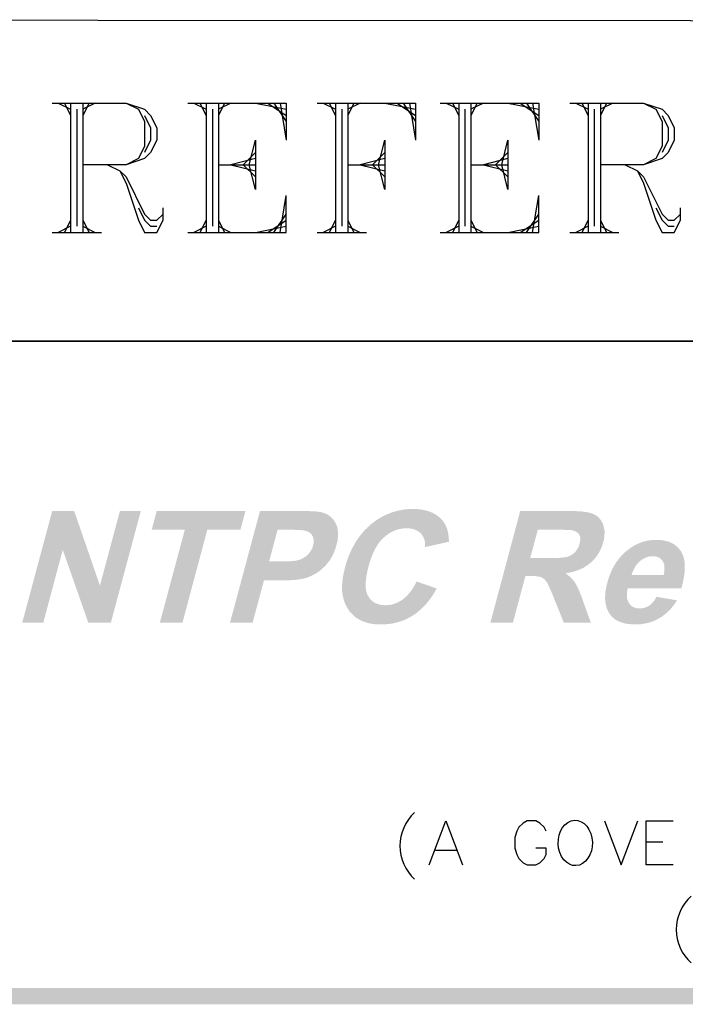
# Model space of a CAD drawing. Header units: millimetres. Extents: x 0 to 16721, y 217 to 10981.
# Tile 390 of 394: x 12228 to 12828, y 1860 to 2748. Entities that reach past the tile are written whole.
import ezdxf

# ---------------------------------------------------------------- set-up
doc = ezdxf.new("R2010")
doc.units = ezdxf.units.MM
doc.layers.add('PDF_Tamp', color=7, linetype='Continuous')

msp = doc.modelspace()

# ---------------------------------------------------------------- hatches: boundary and pattern name
at = {"layer": 'PDF_Tamp', "transparency": 33554559}
for points in [[(12229.93, 2204.63), (12256.96, 2305.34), (12276.71, 2305.34), (12299.98, 2238.02), (12318.04, 2305.34), (12336.88, 2305.34), (12309.85, 2204.63), (12289.45, 2204.63), (12266.45, 2270.25), (12248.9, 2204.63)], [(12354.04, 2204.63), (12376.52, 2288.32), (12346.63, 2288.32), (12351.18, 2305.34), (12431.23, 2305.34), (12426.69, 2288.32), (12396.8, 2288.32), (12374.45, 2204.63)], [(12585.63, 2241.66), (12603.69, 2235.43), (12602.91, 2233.87), (12602, 2232.44), (12601.22, 2231.01), (12600.31, 2229.58), (12599.4, 2228.15), (12598.49, 2226.85), (12597.59, 2225.55), (12596.55, 2224.38), (12595.64, 2223.08), (12594.6, 2221.91), (12593.69, 2220.74), (12592.65, 2219.7), (12591.61, 2218.66), (12590.57, 2217.62), (12589.53, 2216.58), (12588.36, 2215.67), (12587.32, 2214.63), (12586.28, 2213.85), (12585.11, 2212.94), (12583.94, 2212.16), (12582.77, 2211.39), (12582.12, 2210.87), (12580.95, 2210.22), (12579.65, 2209.44), (12578.35, 2208.79), (12577.18, 2208.14), (12575.88, 2207.62), (12574.58, 2206.97), (12573.28, 2206.45), (12571.85, 2205.93), (12570.55, 2205.54), (12569.26, 2205.15), (12567.83, 2204.76), (12566.4, 2204.37), (12564.97, 2204.11), (12563.67, 2203.72), (12562.11, 2203.59), (12560.68, 2203.33), (12559.25, 2203.2), (12557.69, 2203.07), (12556.26, 2202.94), (12554.7, 2202.94), (12553.14, 2202.94), (12553.14, 2202.94), (12551.71, 2202.94), (12550.28, 2202.94), (12548.85, 2203.07), (12547.55, 2203.2), (12546.25, 2203.33), (12544.95, 2203.59), (12543.65, 2203.72), (12542.35, 2204.11), (12541.19, 2204.37), (12540.02, 2204.76), (12538.85, 2205.15), (12537.68, 2205.54), (12536.64, 2205.93), (12535.47, 2206.45), (12534.43, 2206.97), (12533.39, 2207.62), (12532.48, 2208.14), (12531.44, 2208.79), (12530.53, 2209.44), (12529.62, 2210.22), (12528.84, 2210.87), (12527.93, 2211.78), (12527.15, 2212.55), (12526.37, 2213.33), (12525.59, 2214.24), (12524.81, 2215.15), (12524.16, 2216.19), (12523.9, 2216.58), (12523.25, 2217.49), (12522.73, 2218.53), (12522.21, 2219.44), (12521.69, 2220.48), (12521.17, 2221.39), (12520.78, 2222.43), (12520.39, 2223.47), (12520, 2224.64), (12519.74, 2225.68), (12519.48, 2226.85), (12519.22, 2227.89), (12518.96, 2229.06), (12518.83, 2230.36), (12518.57, 2231.53), (12518.44, 2232.7), (12518.44, 2234), (12518.44, 2235.3), (12518.31, 2236.6), (12518.44, 2237.9), (12518.44, 2239.2), (12518.57, 2240.62), (12518.7, 2241.92), (12518.83, 2243.35), (12518.96, 2244.78), (12519.22, 2246.21), (12519.48, 2247.77), (12519.74, 2249.2), (12520.13, 2250.76), (12520.52, 2252.32), (12520.91, 2253.88), (12520.91, 2254.14), (12521.43, 2255.7), (12521.82, 2257.26), (12522.34, 2258.82), (12522.86, 2260.38), (12523.38, 2261.81), (12523.9, 2263.37), (12524.42, 2264.8), (12525.07, 2266.23), (12525.72, 2267.66), (12526.24, 2268.95), (12526.89, 2270.38), (12527.54, 2271.68), (12528.32, 2272.98), (12528.97, 2274.28), (12529.75, 2275.58), (12530.4, 2276.88), (12531.18, 2278.05), (12531.96, 2279.35), (12532.87, 2280.52), (12533.65, 2281.69), (12534.43, 2282.73), (12535.34, 2283.9), (12536.25, 2284.94), (12537.16, 2286.11), (12538.07, 2287.15), (12538.98, 2288.19), (12540.02, 2289.1), (12541.06, 2290.14), (12541.96, 2291.05), (12543, 2291.96), (12544.04, 2292.87), (12544.43, 2293.26), (12545.6, 2294.17), (12546.77, 2295.08), (12548.07, 2295.99), (12549.24, 2296.89), (12550.41, 2297.67), (12551.71, 2298.45), (12553.01, 2299.23), (12554.18, 2299.88), (12555.48, 2300.66), (12556.78, 2301.31), (12558.08, 2301.83), (12559.38, 2302.48), (12560.68, 2303), (12561.98, 2303.52), (12563.41, 2304.04), (12564.71, 2304.43), (12566.14, 2304.82), (12567.44, 2305.21), (12568.87, 2305.6), (12570.29, 2305.86), (12571.59, 2306.12), (12573.02, 2306.38), (12574.45, 2306.64), (12575.88, 2306.77), (12577.44, 2306.9), (12578.87, 2307.03), (12580.3, 2307.03), (12581.86, 2307.03), (12582.25, 2307.03), (12583.81, 2307.03), (12585.24, 2307.03), (12586.67, 2306.9), (12588.1, 2306.77), (12589.53, 2306.64), (12590.83, 2306.38), (12592.13, 2306.12), (12593.43, 2305.86), (12594.6, 2305.6), (12595.9, 2305.21), (12597.07, 2304.82), (12598.1, 2304.43), (12599.27, 2303.91), (12600.31, 2303.52), (12601.35, 2302.87), (12602.39, 2302.35), (12603.3, 2301.7), (12604.21, 2301.05), (12605.12, 2300.4), (12606.03, 2299.75), (12606.81, 2298.97), (12607.72, 2298.19), (12608.5, 2297.28), (12609.15, 2296.5), (12609.41, 2296.12), (12610.06, 2295.34), (12610.58, 2294.43), (12611.23, 2293.52), (12611.75, 2292.48), (12612.14, 2291.44), (12612.66, 2290.4), (12613.05, 2289.36), (12613.31, 2288.19), (12613.7, 2286.89), (12613.96, 2285.72), (12614.22, 2284.42), (12614.35, 2282.99), (12614.48, 2281.69), (12614.61, 2280.26), (12614.74, 2278.7), (12614.74, 2277.53), (12593.3, 2272.72), (12593.3, 2274.15), (12593.3, 2275.58), (12593.17, 2276.88), (12592.91, 2278.05), (12592.65, 2279.35), (12592.26, 2280.39), (12591.74, 2281.56), (12591.22, 2282.47), (12590.57, 2283.51), (12589.92, 2284.42), (12589.27, 2285.2), (12588.36, 2285.98), (12587.45, 2286.63), (12586.54, 2287.28), (12585.5, 2287.8), (12584.33, 2288.32), (12583.16, 2288.71), (12581.99, 2289.1), (12580.69, 2289.36), (12579.39, 2289.49), (12577.96, 2289.62), (12576.66, 2289.75), (12575.23, 2289.62), (12573.67, 2289.62), (12572.37, 2289.36), (12570.94, 2289.1), (12569.52, 2288.84), (12568.22, 2288.45), (12566.79, 2288.06), (12565.49, 2287.54), (12564.19, 2286.89), (12562.89, 2286.24), (12561.59, 2285.59), (12560.42, 2284.81), (12559.12, 2283.9), (12557.95, 2282.99), (12556.78, 2281.95), (12556.26, 2281.69), (12555.48, 2280.78), (12554.57, 2280), (12553.66, 2279.09), (12552.88, 2278.05), (12552.1, 2277.14), (12551.32, 2276.1), (12550.54, 2274.93), (12549.76, 2273.76), (12549.11, 2272.59), (12548.33, 2271.29), (12547.68, 2270.12), (12547.03, 2268.69), (12546.38, 2267.4), (12545.73, 2265.84), (12545.21, 2264.41), (12544.56, 2262.85), (12544.04, 2261.29), (12543.52, 2259.73), (12543, 2258.04), (12542.48, 2256.22), (12542.35, 2255.57), (12541.83, 2253.88), (12541.44, 2252.06), (12541.06, 2250.37), (12540.8, 2248.81), (12540.41, 2247.12), (12540.28, 2245.69), (12540.02, 2244.13), (12539.89, 2242.7), (12539.76, 2241.27), (12539.63, 2239.97), (12539.63, 2238.68), (12539.63, 2237.51), (12539.76, 2236.21), (12539.89, 2235.17), (12540.02, 2234), (12540.15, 2232.96), (12540.41, 2232.05), (12540.67, 2231.01), (12541.06, 2230.1), (12541.44, 2229.32), (12541.83, 2228.54), (12541.96, 2228.41), (12542.61, 2227.37), (12543.26, 2226.33), (12544.04, 2225.55), (12544.82, 2224.64), (12545.73, 2223.86), (12546.64, 2223.21), (12547.55, 2222.69), (12548.59, 2222.04), (12549.63, 2221.65), (12550.8, 2221.26), (12551.97, 2220.87), (12553.27, 2220.61), (12554.57, 2220.48), (12555.87, 2220.35), (12557.3, 2220.22), (12557.56, 2220.22), (12558.99, 2220.35), (12560.42, 2220.48), (12561.85, 2220.61), (12563.28, 2220.87), (12564.58, 2221.26), (12566.01, 2221.78), (12567.31, 2222.3), (12568.61, 2222.82), (12570.03, 2223.6), (12571.33, 2224.38), (12572.63, 2225.16), (12572.89, 2225.42), (12573.93, 2226.2), (12574.97, 2227.11), (12576.01, 2228.02), (12577.05, 2228.93), (12577.96, 2229.97), (12579, 2231.14), (12579.91, 2232.31), (12580.82, 2233.48), (12581.73, 2234.78), (12582.64, 2236.08), (12583.42, 2237.51), (12584.33, 2239.07), (12585.11, 2240.62)]]:
    msp.add_hatch(color=256, dxfattribs=at).paths.add_polyline_path(points)
h = msp.add_hatch(color=256, dxfattribs=at)
h.paths.add_polyline_path([(12417.33, 2204.63), (12444.36, 2305.34), (12476.98, 2305.34), (12479.06, 2305.34), (12481.01, 2305.34), (12482.96, 2305.34), (12484.78, 2305.34), (12486.47, 2305.21), (12488.16, 2305.21), (12489.72, 2305.08), (12491.15, 2305.08), (12492.45, 2304.95), (12493.74, 2304.82), (12495.04, 2304.82), (12496.08, 2304.69), (12497.12, 2304.56), (12498.03, 2304.43), (12498.94, 2304.3), (12499.72, 2304.17), (12500.37, 2303.91), (12500.76, 2303.91), (12502.06, 2303.52), (12503.1, 2303), (12504.27, 2302.48), (12505.31, 2301.96), (12506.35, 2301.31), (12507.26, 2300.66), (12508.17, 2299.88), (12509.08, 2299.1), (12509.86, 2298.32), (12510.64, 2297.41), (12511.29, 2296.37), (12511.94, 2295.33), (12512.59, 2294.16), (12512.72, 2294.03), (12513.11, 2292.99), (12513.5, 2291.96), (12513.89, 2290.92), (12514.15, 2289.75), (12514.41, 2288.58), (12514.54, 2287.41), (12514.67, 2286.24), (12514.8, 2284.94), (12514.67, 2283.64), (12514.67, 2282.21), (12514.54, 2280.91), (12514.41, 2279.48), (12514.15, 2278.05), (12513.76, 2276.49), (12513.37, 2275.06), (12513.24, 2274.41), (12512.85, 2272.85), (12512.33, 2271.29), (12511.81, 2269.86), (12511.29, 2268.43), (12510.64, 2267), (12510.12, 2265.7), (12509.47, 2264.4), (12508.69, 2263.11), (12507.91, 2261.94), (12507.26, 2260.77), (12506.35, 2259.6), (12505.7, 2258.82), (12504.66, 2257.52), (12503.62, 2256.22), (12502.45, 2255.05), (12501.28, 2254.01), (12500.24, 2252.97), (12499.07, 2251.93), (12497.77, 2251.02), (12496.6, 2250.11), (12495.3, 2249.33), (12494.52, 2248.81), (12493.09, 2248.03), (12491.67, 2247.25), (12490.24, 2246.6), (12488.81, 2245.95), (12487.51, 2245.43), (12486.08, 2244.91), (12484.78, 2244.52), (12483.35, 2244.26), (12482.7, 2244), (12481.66, 2243.87), (12480.62, 2243.74), (12479.45, 2243.48), (12478.28, 2243.35), (12476.98, 2243.22), (12475.68, 2243.09), (12474.38, 2243.09), (12473.08, 2242.96), (12471.52, 2242.83), (12470.09, 2242.83), (12468.53, 2242.7), (12466.97, 2242.7), (12465.28, 2242.7), (12463.6, 2242.57), (12461.91, 2242.57), (12461.13, 2242.57), (12447.87, 2242.57), (12437.73, 2204.63)], flags=0)
h.paths.add_polyline_path([(12460.22, 2288.32), (12452.55, 2259.73), (12463.6, 2259.73), (12465.67, 2259.73), (12467.49, 2259.73), (12469.31, 2259.86), (12470.87, 2259.86), (12472.43, 2259.99), (12473.86, 2260.12), (12475.29, 2260.25), (12476.46, 2260.51), (12477.63, 2260.64), (12478.54, 2260.9), (12479.45, 2261.16), (12480.1, 2261.29), (12481.53, 2261.94), (12482.96, 2262.59), (12484.26, 2263.37), (12485.56, 2264.14), (12486.73, 2265.18), (12487.77, 2266.22), (12487.9, 2266.22), (12488.81, 2267.39), (12489.72, 2268.56), (12490.5, 2269.86), (12491.15, 2271.16), (12491.8, 2272.46), (12492.19, 2273.89), (12492.19, 2274.15), (12492.58, 2275.58), (12492.71, 2277.01), (12492.83, 2278.31), (12492.71, 2279.48), (12492.45, 2280.65), (12492.19, 2281.82), (12491.67, 2282.86), (12491.41, 2283.12), (12490.76, 2284.16), (12489.98, 2284.94), (12489.07, 2285.72), (12488.03, 2286.37), (12486.99, 2286.89), (12485.69, 2287.28), (12484.52, 2287.67), (12484.39, 2287.67), (12483.74, 2287.8), (12482.83, 2287.8), (12481.92, 2287.93), (12480.75, 2288.06), (12479.58, 2288.06), (12478.15, 2288.19), (12476.59, 2288.19), (12475.03, 2288.32), (12473.21, 2288.32), (12471.26, 2288.32), (12469.96, 2288.32)], flags=0)
h = msp.add_hatch(color=256, dxfattribs=at)
h.paths.add_polyline_path([(12652.17, 2204.63), (12679.07, 2305.34), (12721.95, 2305.34), (12723.77, 2305.34), (12725.59, 2305.34), (12727.28, 2305.34), (12728.84, 2305.21), (12730.53, 2305.08), (12731.96, 2305.08), (12733.39, 2304.95), (12734.82, 2304.82), (12736.12, 2304.69), (12737.42, 2304.43), (12738.59, 2304.3), (12739.76, 2304.04), (12740.8, 2303.91), (12741.84, 2303.65), (12742.75, 2303.39), (12743.66, 2303.13), (12744.43, 2302.74), (12744.69, 2302.74), (12745.86, 2302.22), (12746.9, 2301.57), (12747.94, 2300.92), (12748.85, 2300.27), (12749.63, 2299.49), (12750.54, 2298.58), (12751.19, 2297.67), (12751.97, 2296.76), (12752.49, 2295.72), (12753.14, 2294.68), (12753.66, 2293.51), (12753.79, 2292.99), (12754.18, 2291.83), (12754.44, 2290.66), (12754.7, 2289.49), (12754.96, 2288.19), (12755.09, 2287.02), (12755.09, 2285.72), (12755.09, 2284.42), (12754.96, 2283.12), (12754.83, 2281.69), (12754.7, 2280.39), (12754.44, 2278.96), (12754.05, 2277.53), (12753.92, 2277.14), (12753.53, 2275.58), (12753.01, 2274.15), (12752.49, 2272.72), (12751.97, 2271.42), (12751.32, 2269.99), (12750.67, 2268.69), (12749.89, 2267.39), (12749.11, 2266.22), (12748.33, 2265.05), (12747.42, 2263.76), (12746.51, 2262.72), (12745.6, 2261.55), (12744.56, 2260.51), (12743.53, 2259.47), (12742.36, 2258.43), (12742.23, 2258.43), (12741.19, 2257.52), (12740.15, 2256.74), (12738.98, 2255.96), (12737.81, 2255.18), (12736.64, 2254.4), (12735.34, 2253.75), (12734.04, 2253.1), (12732.74, 2252.58), (12731.44, 2251.93), (12730.01, 2251.54), (12728.58, 2251.02), (12727.15, 2250.5), (12725.59, 2250.11), (12724.03, 2249.85), (12722.47, 2249.46), (12720.91, 2249.2), (12719.87, 2249.07), (12720.91, 2248.29), (12721.95, 2247.51), (12722.86, 2246.73), (12723.9, 2245.95), (12724.68, 2245.04), (12725.59, 2244.26), (12726.37, 2243.35), (12727.15, 2242.44), (12727.8, 2241.53), (12728.45, 2240.75), (12728.45, 2240.62), (12728.97, 2239.97), (12729.36, 2239.19), (12729.75, 2238.41), (12730.27, 2237.5), (12730.66, 2236.59), (12731.18, 2235.56), (12731.7, 2234.52), (12732.22, 2233.35), (12732.61, 2232.18), (12733.13, 2230.88), (12733.65, 2229.58), (12734.3, 2228.15), (12734.82, 2226.72), (12735.34, 2225.16), (12735.6, 2224.25), (12742.75, 2204.63), (12718.31, 2204.63), (12709.48, 2226.59), (12708.83, 2228.28), (12708.18, 2229.84), (12707.53, 2231.4), (12707.01, 2232.83), (12706.36, 2234.13), (12705.84, 2235.43), (12705.32, 2236.46), (12704.8, 2237.5), (12704.41, 2238.41), (12704.02, 2239.32), (12703.63, 2240.1), (12703.24, 2240.62), (12702.85, 2241.27), (12702.85, 2241.4), (12701.94, 2242.44), (12701.16, 2243.35), (12700.25, 2244.13), (12699.34, 2244.78), (12698.3, 2245.3), (12697.78, 2245.56), (12697, 2245.82), (12695.96, 2246.08), (12694.79, 2246.21), (12693.49, 2246.47), (12692.06, 2246.6), (12690.5, 2246.6), (12688.81, 2246.6), (12687.91, 2246.6), (12683.75, 2246.6), (12672.44, 2204.63)], flags=0)
h.paths.add_polyline_path([(12688.04, 2262.72), (12703.11, 2262.72), (12705.19, 2262.72), (12707.27, 2262.72), (12709.09, 2262.85), (12710.91, 2262.85), (12712.6, 2262.98), (12714.03, 2262.98), (12715.46, 2263.11), (12716.75, 2263.24), (12717.92, 2263.37), (12718.96, 2263.5), (12720, 2263.63), (12720.78, 2263.76), (12721.43, 2263.89), (12721.69, 2264.01), (12723.12, 2264.53), (12724.55, 2265.18), (12725.85, 2265.96), (12727.02, 2266.87), (12728.19, 2267.91), (12728.58, 2268.3), (12729.49, 2269.34), (12730.27, 2270.51), (12731.05, 2271.68), (12731.7, 2273.11), (12732.22, 2274.54), (12732.61, 2275.84), (12733, 2277.27), (12733.13, 2278.7), (12733.26, 2280), (12733.13, 2281.3), (12732.87, 2282.47), (12732.48, 2283.51), (12732.22, 2284.03), (12731.57, 2284.94), (12730.66, 2285.72), (12729.75, 2286.37), (12728.71, 2287.02), (12727.54, 2287.41), (12726.24, 2287.8), (12725.46, 2287.93), (12724.94, 2288.06), (12724.29, 2288.06), (12723.38, 2288.19), (12722.34, 2288.19), (12721.17, 2288.19), (12719.74, 2288.19), (12718.18, 2288.32), (12716.49, 2288.32), (12714.55, 2288.32), (12712.47, 2288.32), (12710.78, 2288.32), (12694.92, 2288.32)], flags=0)
h = msp.add_hatch(color=256, dxfattribs=at)
h.paths.add_polyline_path([(12802.01, 2227.89), (12820.46, 2224.64), (12819.55, 2223.21), (12818.65, 2221.91), (12817.74, 2220.61), (12816.7, 2219.31), (12815.66, 2218.01), (12814.75, 2216.84), (12813.71, 2215.8), (12812.54, 2214.76), (12811.5, 2213.72), (12810.33, 2212.68), (12809.16, 2211.77), (12807.99, 2210.86), (12806.82, 2209.96), (12805.52, 2209.18), (12804.48, 2208.53), (12803.18, 2207.88), (12802.01, 2207.23), (12800.71, 2206.58), (12799.41, 2206.06), (12798.11, 2205.54), (12796.68, 2205.02), (12795.38, 2204.63), (12793.95, 2204.24), (12792.52, 2203.98), (12791.22, 2203.72), (12789.67, 2203.46), (12788.24, 2203.2), (12786.81, 2203.07), (12785.25, 2203.07), (12783.82, 2202.94), (12782.91, 2202.94), (12781.35, 2202.94), (12779.79, 2203.07), (12778.36, 2203.2), (12776.93, 2203.33), (12775.5, 2203.46), (12774.2, 2203.72), (12772.9, 2203.98), (12771.73, 2204.37), (12770.56, 2204.63), (12769.39, 2205.15), (12768.22, 2205.54), (12767.18, 2206.06), (12766.14, 2206.58), (12765.23, 2207.1), (12764.32, 2207.75), (12763.41, 2208.4), (12762.63, 2209.18), (12761.86, 2209.83), (12761.08, 2210.73), (12760.43, 2211.51), (12759.78, 2212.42), (12759.13, 2213.33), (12758.61, 2214.24), (12758.09, 2215.28), (12758.09, 2215.41), (12757.57, 2216.45), (12757.18, 2217.49), (12756.79, 2218.53), (12756.53, 2219.7), (12756.27, 2220.87), (12756.01, 2222.04), (12755.88, 2223.21), (12755.75, 2224.38), (12755.62, 2225.68), (12755.62, 2226.98), (12755.62, 2228.28), (12755.75, 2229.58), (12755.75, 2230.88), (12755.88, 2232.31), (12756.14, 2233.74), (12756.4, 2235.17), (12756.66, 2236.6), (12756.92, 2238.03), (12757.31, 2239.58), (12757.57, 2240.49), (12757.96, 2242.18), (12758.48, 2243.61), (12759, 2245.17), (12759.52, 2246.73), (12760.04, 2248.16), (12760.69, 2249.59), (12761.21, 2251.02), (12761.86, 2252.32), (12762.51, 2253.62), (12763.28, 2254.92), (12763.93, 2256.22), (12764.71, 2257.52), (12765.49, 2258.69), (12766.27, 2259.86), (12767.18, 2261.03), (12767.96, 2262.2), (12768.87, 2263.24), (12769.78, 2264.28), (12770.82, 2265.32), (12771.73, 2266.36), (12772.77, 2267.39), (12773.81, 2268.3), (12774.72, 2268.95), (12775.89, 2269.99), (12777.19, 2270.9), (12778.36, 2271.81), (12779.66, 2272.72), (12780.96, 2273.5), (12782.13, 2274.15), (12783.43, 2274.93), (12784.73, 2275.58), (12786.16, 2276.1), (12787.46, 2276.62), (12788.76, 2277.14), (12790.06, 2277.53), (12791.48, 2277.92), (12792.78, 2278.31), (12794.21, 2278.57), (12795.64, 2278.83), (12797.07, 2278.96), (12798.5, 2279.09), (12799.93, 2279.22), (12801.36, 2279.22), (12801.36, 2279.22), (12802.92, 2279.22), (12804.35, 2279.09), (12805.78, 2279.09), (12807.08, 2278.83), (12808.51, 2278.7), (12809.68, 2278.44), (12810.98, 2278.05), (12812.15, 2277.79), (12813.32, 2277.4), (12814.49, 2276.88), (12815.53, 2276.49), (12816.57, 2275.84), (12817.48, 2275.32), (12818.52, 2274.67), (12819.42, 2274.02), (12820.2, 2273.24), (12821.11, 2272.59), (12821.89, 2271.68), (12822.54, 2270.9), (12823.32, 2269.99), (12823.97, 2268.95), (12824.23, 2268.56), (12824.75, 2267.65), (12825.14, 2266.74), (12825.53, 2265.84), (12825.92, 2264.93), (12826.31, 2263.89), (12826.57, 2262.98), (12826.83, 2261.81), (12827.09, 2260.77), (12827.22, 2259.6), (12827.35, 2258.56), (12827.48, 2257.26), (12827.48, 2256.09), (12827.48, 2254.79), (12827.48, 2253.49), (12827.48, 2252.19), (12827.35, 2250.89), (12827.22, 2249.46), (12827.09, 2248.03), (12826.83, 2246.6), (12826.57, 2245.04), (12826.31, 2243.48), (12826.05, 2241.92), (12825.66, 2240.36), (12825.27, 2238.8), (12824.88, 2237.12), (12824.36, 2235.56), (12776.02, 2235.56), (12775.63, 2234), (12775.37, 2232.44), (12775.24, 2231.01), (12775.24, 2229.71), (12775.24, 2228.41), (12775.37, 2227.11), (12775.5, 2225.94), (12775.89, 2224.9), (12776.28, 2223.86), (12776.67, 2222.82), (12777.06, 2222.17), (12777.84, 2221.26), (12778.62, 2220.35), (12779.53, 2219.57), (12780.44, 2218.92), (12781.48, 2218.4), (12782.65, 2218.01), (12783.82, 2217.62), (12785.12, 2217.49), (12786.55, 2217.36), (12786.94, 2217.36), (12788.5, 2217.49), (12789.93, 2217.62), (12791.22, 2218.01), (12792.65, 2218.53), (12793.95, 2219.05), (12795.25, 2219.83), (12795.25, 2219.83), (12796.29, 2220.61), (12797.33, 2221.52), (12798.37, 2222.56), (12799.41, 2223.73), (12800.32, 2225.03), (12801.23, 2226.46)], flags=0)
h.paths.add_polyline_path([(12808.38, 2247.38), (12808.77, 2248.94), (12809.03, 2250.5), (12809.16, 2251.93), (12809.16, 2253.36), (12809.16, 2254.66), (12809.03, 2255.83), (12808.9, 2257), (12808.51, 2258.04), (12808.12, 2259.08), (12807.6, 2259.99), (12807.47, 2260.12), (12806.69, 2261.16), (12805.91, 2261.94), (12805, 2262.72), (12803.96, 2263.24), (12802.92, 2263.76), (12801.75, 2264.15), (12800.45, 2264.41), (12799.15, 2264.41), (12798.63, 2264.41), (12797.2, 2264.41), (12795.77, 2264.28), (12794.34, 2263.89), (12793.04, 2263.5), (12791.74, 2262.98), (12790.45, 2262.33), (12789.15, 2261.55), (12787.85, 2260.64), (12786.94, 2259.86), (12785.9, 2258.95), (12784.86, 2257.91), (12783.95, 2256.74), (12783.17, 2255.7), (12782.39, 2254.4), (12781.74, 2253.1), (12781.09, 2251.8), (12780.44, 2250.37), (12779.92, 2248.94), (12779.53, 2247.38)], flags=0)

# ---------------------------------------------------------------- linework, layer by layer
at = {"layer": 'PDF_Tamp', "lineweight": 25}
for points in [[(14971.03, 2458.57), (11762.21, 2458.57), (11763.12, 2748.49), (14971.03, 2746.54)], [(11761.56, 2458.57), (14970.9, 2458.57)], [(12596.94, 1986.16), (12612.01, 2025.67), (12627.08, 1986.16)], [(12702.33, 2016.32), (12700.51, 2020.08), (12696.74, 2023.72), (12692.98, 2025.67), (12685.44, 2025.67), (12681.67, 2023.72), (12677.9, 2020.08), (12675.95, 2016.32), (12674.13, 2010.6), (12674.13, 2001.24), (12675.95, 1995.52), (12677.9, 1991.75), (12681.67, 1987.99), (12685.44, 1986.17), (12692.98, 1986.17), (12696.74, 1987.99), (12700.51, 1991.75), (12702.33, 1995.52), (12702.33, 2001.24), (12692.98, 2001.24)], [(12754.97, 2025.67), (12770.04, 1986.17), (12785.11, 2025.67)], [(12817.09, 1986.16), (12792.65, 1986.16), (12792.65, 2025.67), (12817.09, 2025.67)], [(12602.65, 1999.29), (12621.5, 1999.29)], [(12792.65, 2006.83), (12807.73, 2006.83)]]:
    msp.add_lwpolyline(points, dxfattribs=at)
at = {"layer": 'PDF_Tamp', "color": 1, "lineweight": 25}
for points in [[(12256.83, 2673.26), (12323.5, 2673.26), (12340.26, 2667.67), (12345.72, 2662.08), (12351.31, 2651.04), (12351.31, 2639.86), (12345.72, 2628.81), (12340.26, 2623.23), (12323.5, 2617.64), (12284.64, 2617.64)], [(12262.42, 2673.26), (12273.47, 2667.67)], [(12268.01, 2673.26), (12273.47, 2662.08)], [(12273.47, 2673.26), (12273.47, 2556.56)], [(12279.06, 2667.67), (12279.06, 2562.15)], [(12284.64, 2673.26), (12284.64, 2556.56)], [(12290.23, 2673.26), (12284.64, 2662.08)], [(12295.69, 2673.26), (12284.64, 2667.67)], [(12323.5, 2673.26), (12334.68, 2667.67), (12340.27, 2656.62), (12340.27, 2634.4), (12334.68, 2623.23), (12323.5, 2617.64)], [(12379.12, 2673.26), (12468.01, 2673.26), (12468.01, 2639.86)], [(12384.71, 2673.26), (12395.76, 2667.67)], [(12390.17, 2673.26), (12395.76, 2662.08)], [(12395.76, 2673.26), (12395.76, 2556.56)], [(12401.35, 2667.67), (12401.35, 2562.15)], [(12406.94, 2673.26), (12406.94, 2556.56)], [(12412.39, 2673.26), (12406.94, 2662.08)], [(12417.98, 2673.26), (12406.94, 2667.67)], [(12440.2, 2673.26), (12468.01, 2667.67)], [(12451.38, 2673.26), (12468.02, 2662.08)], [(12456.84, 2673.26), (12468.02, 2656.62)], [(12462.43, 2673.26), (12468.02, 2639.86)], [(12495.83, 2673.26), (12584.72, 2673.26), (12584.72, 2639.86)], [(12501.29, 2673.26), (12512.46, 2667.67)], [(12506.87, 2673.26), (12512.46, 2662.08)], [(12512.46, 2673.26), (12512.46, 2556.56)], [(12518.05, 2667.67), (12518.05, 2562.15)], [(12523.51, 2673.26), (12523.51, 2556.56)], [(12529.1, 2673.26), (12523.51, 2662.08)], [(12534.69, 2673.26), (12523.51, 2667.67)], [(12556.91, 2673.26), (12584.72, 2667.67)], [(12567.95, 2673.26), (12584.72, 2662.08)], [(12573.54, 2673.26), (12584.72, 2656.62)], [(12579.13, 2673.26), (12584.72, 2639.86)], [(12606.94, 2673.26), (12695.83, 2673.26), (12695.83, 2639.86)], [(12612.4, 2673.26), (12623.58, 2667.67)], [(12617.99, 2673.26), (12623.58, 2662.08)], [(12623.58, 2673.26), (12623.58, 2556.56)], [(12629.17, 2667.67), (12629.17, 2562.15)], [(12634.62, 2673.26), (12634.62, 2556.56)], [(12640.21, 2673.26), (12634.62, 2662.08)], [(12645.8, 2673.26), (12634.62, 2667.67)], [(12668.02, 2673.26), (12695.83, 2667.67)], [(12679.07, 2673.26), (12695.83, 2662.08)], [(12684.66, 2673.26), (12695.83, 2656.62)], [(12690.25, 2673.26), (12695.83, 2639.86)], [(12723.65, 2673.26), (12790.31, 2673.26), (12806.95, 2667.67), (12812.53, 2662.08), (12817.99, 2651.04), (12817.99, 2639.86), (12812.53, 2628.81), (12806.95, 2623.23), (12790.31, 2617.64), (12751.33, 2617.64)], [(12729.1, 2673.26), (12740.28, 2667.67)], [(12734.69, 2673.26), (12740.28, 2662.08)], [(12740.28, 2673.26), (12740.28, 2556.56)], [(12745.87, 2667.67), (12745.87, 2562.15)], [(12751.33, 2673.26), (12751.33, 2556.56)], [(12756.92, 2673.26), (12751.33, 2662.08)], [(12762.5, 2673.26), (12751.33, 2667.67)], [(12790.31, 2673.26), (12801.36, 2667.67), (12806.95, 2656.62), (12806.95, 2634.4), (12801.36, 2623.23), (12790.31, 2617.64)], [(12340.27, 2662.08), (12345.72, 2651.04), (12345.72, 2639.86), (12340.27, 2628.81)], [(12806.95, 2662.08), (12812.54, 2651.04), (12812.54, 2639.86), (12806.95, 2628.81)], [(12440.2, 2623.22), (12417.98, 2617.64), (12440.2, 2612.18)], [(12440.2, 2628.81), (12429.16, 2617.64), (12440.2, 2606.59)], [(12556.91, 2623.22), (12534.69, 2617.64), (12556.91, 2612.18)], [(12556.91, 2628.81), (12545.73, 2617.64), (12556.91, 2606.59)], [(12668.02, 2623.22), (12645.8, 2617.64), (12668.02, 2612.18)], [(12668.02, 2628.81), (12656.85, 2617.64), (12668.02, 2606.59)], [(12306.87, 2617.64), (12317.91, 2612.18), (12323.5, 2601), (12334.68, 2567.73), (12340.26, 2556.56), (12351.31, 2556.56), (12356.9, 2567.73), (12356.9, 2578.78)], [(12317.91, 2612.18), (12323.5, 2606.59), (12340.27, 2573.19), (12345.72, 2567.73), (12351.31, 2567.73), (12356.9, 2573.19)], [(12406.94, 2617.64), (12440.2, 2617.64)], [(12523.51, 2617.64), (12556.91, 2617.64)], [(12634.62, 2617.64), (12668.02, 2617.64)], [(12773.55, 2617.64), (12784.73, 2612.18), (12790.31, 2601), (12801.36, 2567.73), (12806.95, 2556.56), (12817.99, 2556.56), (12823.58, 2567.73), (12823.58, 2578.78)], [(12784.73, 2612.18), (12790.31, 2606.59), (12806.95, 2573.19), (12812.54, 2567.73), (12817.99, 2567.73), (12823.58, 2573.19)], [(12379.12, 2556.56), (12468.01, 2556.56), (12468.01, 2589.95)], [(12462.43, 2556.56), (12468.02, 2589.95)], [(12606.94, 2556.56), (12695.83, 2556.56), (12695.83, 2589.95)], [(12690.25, 2556.56), (12695.83, 2589.95)], [(12334.68, 2578.78), (12340.27, 2567.73), (12345.72, 2562.14), (12351.31, 2562.14)], [(12801.36, 2578.78), (12806.95, 2567.73), (12812.54, 2562.14), (12818, 2562.14)], [(12273.47, 2567.73), (12268.01, 2556.56)], [(12284.64, 2567.73), (12290.23, 2556.56)], [(12395.76, 2567.73), (12390.17, 2556.56)], [(12406.94, 2567.73), (12412.39, 2556.56)], [(12451.38, 2556.56), (12468.02, 2567.73)], [(12456.84, 2556.56), (12468.02, 2573.19)], [(12512.46, 2567.73), (12506.87, 2556.56)], [(12523.51, 2567.73), (12529.1, 2556.56)], [(12623.58, 2567.73), (12617.99, 2556.56)], [(12634.62, 2567.73), (12640.21, 2556.56)], [(12679.07, 2556.56), (12695.83, 2567.73)], [(12684.66, 2556.56), (12695.83, 2573.19)], [(12740.28, 2567.73), (12734.69, 2556.56)], [(12751.33, 2567.73), (12756.92, 2556.56)], [(12273.47, 2562.14), (12262.42, 2556.56)], [(12284.64, 2562.14), (12295.69, 2556.56)], [(12395.76, 2562.14), (12384.71, 2556.56)], [(12406.94, 2562.14), (12417.98, 2556.56)], [(12440.2, 2556.56), (12468.01, 2562.14)], [(12512.46, 2562.14), (12501.29, 2556.56)], [(12523.51, 2562.14), (12534.68, 2556.56)], [(12623.58, 2562.14), (12612.4, 2556.56)], [(12634.62, 2562.14), (12645.8, 2556.56)], [(12668.02, 2556.56), (12695.83, 2562.14)], [(12740.28, 2562.14), (12729.1, 2556.56)], [(12751.33, 2562.14), (12762.5, 2556.56)], [(12256.83, 2556.56), (12301.28, 2556.56)], [(12495.83, 2556.56), (12540.27, 2556.56)], [(12723.65, 2556.56), (12768.09, 2556.56)]]:
    msp.add_lwpolyline(points, dxfattribs=at)
for points in [[(12440.2, 2595.42), (12434.62, 2617.64), (12440.2, 2639.86)], [(12556.91, 2595.42), (12551.32, 2617.64), (12556.91, 2639.86)], [(12668.02, 2595.42), (12662.44, 2617.64), (12668.02, 2639.86)]]:
    msp.add_lwpolyline(points, close=True, dxfattribs=at)
at = {"layer": 'PDF_Tamp', "lineweight": 25}
for centre, radius, start, end in [((12611.2, 2003.13), 40.69, 132.31872, 227.68128), ((12860.43, 1927.62), 40.66, 132.27985, 227.72015)]:
    msp.add_arc(centre, radius, start, end, dxfattribs=at)
msp.add_ellipse((12728.68, 2005.78), major_axis=(-0.33, 20.46), ratio=0.754634, start_param=0.222827, end_param=6.506012, dxfattribs=at)
at = {"layer": 'PDF_Tamp', "transparency": 33554559}
for points in [[(14971.03, 1860.23), (14971.03, 1874.92), (10243.44, 1860.23)], [(14971.03, 1874.92), (10243.44, 1860.23), (10243.44, 1874.92)]]:
    msp.add_solid(points, dxfattribs=at)

doc.saveas('drawing.dxf')
